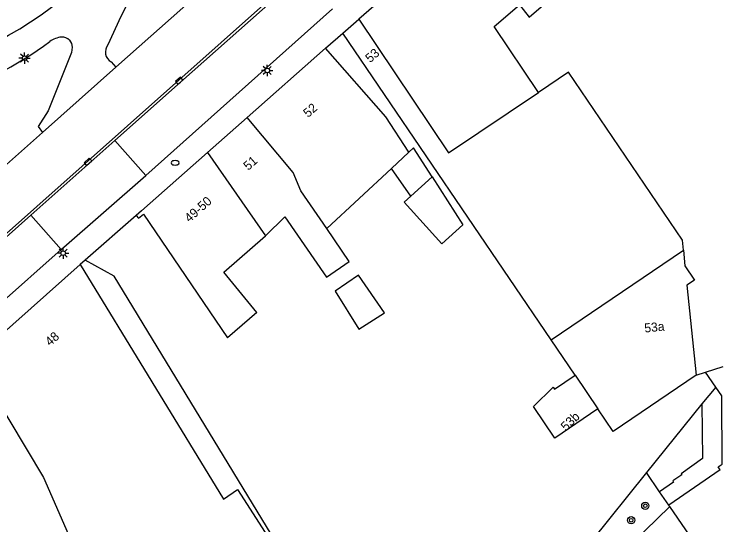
# Model space of a CAD drawing. Extents: x 132998 to 136004, y 396998 to 398512.
# Drawn here: x 133597.3 to 133675, y 397413.5 to 397470 of the extents above; entities that cross this region are included whole.
import ezdxf

# ---------------------------------------------------------------- set-up
doc = ezdxf.new("R2010")
doc.units = 0
for name, color, linetype in [('gg-afsc-hekwerk', 7, 'Continuous'), ('gg-afsc-muur', 7, 'Continuous'), ('gg-anno-huisnummerreeks BGT', 7, 'Continuous'), ('gg-bbg-gedigitaliseerde bebouwing', 7, 'Continuous'), ('gg-bbg-gedigitaliseerde bijgebouw', 7, 'Continuous'), ('gg-bbg-hoofdgebouw', 7, 'Continuous'), ('gg-bbg-luifel en loopbrug', 7, 'Continuous'), ('gg-bbg-tussenscheiding', 7, 'Continuous'), ('gg-knt-onverhard', 7, 'Continuous'), ('gg-knt-verharding', 7, 'Continuous'), ('gg-knt-verharding nz', 7, 'Continuous'), ('gt-grn-weggrens', 7, 'Continuous'), ('gt-symb-boom', 7, 'Continuous'), ('gt-symb-brandkraan', 7, 'Continuous'), ('gt-symb-kolk', 7, 'Continuous'), ('gt-symb-lichtmast', 7, 'Continuous')]:
    doc.layers.add(name, color=color, linetype=linetype)

# ---------------------------------------------------------------- blocks, each defined once
blk = doc.blocks.new('gt0-LMAST')
at = {"layer": 'gt-symb-lichtmast'}
for p, q in [((-0.182, 0.173), (-0.447, 0.438)), ((-0.005, 0.246), (-0.005, 0.621)), ((0.172, 0.173), (0.437, 0.438)), ((-0.255, -0.004), (-0.63, -0.004)), ((-0.182, -0.181), (-0.447, -0.446)), ((-0.005, -0.254), (-0.005, -0.629)), ((0.437, -0.446), (0.172, -0.181)), ((0.245, -0.004), (0.62, -0.004))]:
    blk.add_line(p, q, dxfattribs=at)
blk.add_circle((-0.005, -0.004), 0.25, dxfattribs=at)
blk = doc.blocks.new('gt0-KOLK')
at = {"layer": 'gt-symb-kolk'}
blk.add_lwpolyline([(0, 0), (0.375, 0), (0.375, 0.4), (-0.375, 0.4), (-0.375, 0), (0, 0)], dxfattribs=at)
blk = doc.blocks.new('gt0-BR')
at = {"layer": 'gt-symb-brandkraan'}
for centre, radius, start, end in [((-0.244, 0), 0.206, 107.56694, 252.43307), ((0.599, -2.664), 3, 106.89205, 107.56694), ((0, -0.691), 0.938, 73.10799, 106.89205), ((-0.599, -2.664), 3, 72.43309, 73.10799), ((0.244, 0), 0.206, 287.56695, 72.43309), ((0.599, 2.664), 3, 252.43307, 253.10797), ((0, 0.691), 0.938, 253.10797, 286.89206), ((-0.599, 2.664), 3, 286.89206, 287.56695)]:
    blk.add_arc(centre, radius, start, end, dxfattribs=at)
blk = doc.blocks.new('gt0-BOOM')
at = {"layer": 'gt-symb-boom'}
for radius in [0.4, 0.2]:
    blk.add_circle((0, 0), radius, dxfattribs=at)

msp = doc.modelspace()

# ---------------------------------------------------------------- linework, layer by layer
at = {"layer": 'gg-afsc-hekwerk'}
for p, q in [((133610.761, 397447.72), (133605.127, 397442.793)), ((133672.62, 397430.06), (133673.675, 397430.398)), ((133673.675, 397430.398), (133675.623, 397431.023)), ((133674.793, 397428.749), (133673.675, 397430.398)), ((133674.793, 397428.749), (133673.267, 397426.897)), ((133673.267, 397426.897), (133667.138, 397419.293)), ((133667.138, 397419.293), (133655.954, 397405.418)), ((133668.596, 397417.174), (133667.138, 397419.293)), ((133669.611, 397415.698), (133668.596, 397417.174)), ((133669.726, 397415.531), (133669.611, 397415.698)), ((133672.376, 397411.679), (133669.726, 397415.531))]:
    msp.add_line(p, q, dxfattribs=at)
at = {"layer": 'gg-afsc-muur'}
msp.add_line((133631.67, 397466.21), (133633.58, 397467.9), dxfattribs=at)
at = {"layer": 'gg-bbg-gedigitaliseerde bebouwing'}
for p, q in [((133655.197, 397461.327), (133650.303, 397468.611)), ((133656.601, 397433.961), (133633.58, 397467.9)), ((133638.948, 397452.927), (133640.883, 397454.732)), ((133631.813, 397446.27), (133638.948, 397452.927)), ((133624.064, 397436.985), (133620.836, 397434.179)), ((133659.249, 397430.057), (133656.601, 397433.961)), ((133621.961, 397417.401), (133629.143, 397406.24))]:
    msp.add_line(p, q, dxfattribs=at)
for points in [[(133650.303, 397468.611), (133653.091, 397471.033), (133654.179, 397469.659), (133660.537, 397475.181), (133666.897, 397480.767)], [(133640.883, 397454.732), (133638.344, 397458.649), (133631.67, 397466.21)], [(133671.223, 397443.879), (133671.109, 397445.01), (133658.524, 397463.562), (133655.197, 397461.327)], [(133625.052, 397445.484), (133627.175, 397447.557), (133631.79, 397440.919), (133634.294, 397442.65), (133631.813, 397446.27)], [(133624.064, 397436.985), (133620.419, 397441.47), (133625.052, 397445.484)], [(133661.77, 397426.34), (133657.003, 397423.107), (133654.64, 397426.591), (133656.839, 397428.722), (133656.978, 397428.517), (133659.249, 397430.057)]]:
    msp.add_lwpolyline(points, dxfattribs=at)
at = {"layer": 'gg-bbg-gedigitaliseerde bijgebouw'}
msp.add_line((133641.094, 397449.85), (133643.468, 397451.983), dxfattribs=at)
for points in [[(133643.468, 397451.983), (133646.862, 397446.679), (133644.524, 397444.579), (133640.374, 397449.203), (133641.094, 397449.85)], [(133635.324, 397441.132), (133632.725, 397439.356), (133635.348, 397435.159), (133638.182, 397436.961), (133635.324, 397441.132)]]:
    msp.add_lwpolyline(points, dxfattribs=at)
at = {"layer": 'gg-bbg-hoofdgebouw'}
for p, q in [((133658.06, 397489.19), (133635.338, 397469.429)), ((133633.58, 397467.9), (133635.338, 397469.429)), ((133623.027, 397458.566), (133631.67, 397466.21)), ((133618.634, 397454.681), (133623.027, 397458.566)), ((133611.34, 397448.23), (133618.634, 397454.681)), ((133611.34, 397448.23), (133610.761, 397447.72)), ((133592.69, 397431.745), (133604.566, 397442.302))]:
    msp.add_line(p, q, dxfattribs=at)
for points in [[(133610.761, 397447.72), (133611.002, 397447.434), (133611.543, 397447.863), (133620.836, 397434.179)], [(133671.223, 397443.879), (133671.396, 397442.169), (133672.441, 397440.568), (133671.613, 397440.019), (133672.62, 397430.06)], [(133604.566, 397442.302), (133620.403, 397416.344), (133621.961, 397417.401)], [(133672.62, 397430.06), (133663.47, 397423.84), (133661.77, 397426.34)]]:
    msp.add_lwpolyline(points, dxfattribs=at)
at = {"layer": 'gg-bbg-luifel en loopbrug'}
for p, q in [((133641.094, 397449.85), (133638.948, 397452.927)), ((133605.127, 397442.793), (133604.566, 397442.302))]:
    msp.add_line(p, q, dxfattribs=at)
for points in [[(133643.468, 397451.983), (133641.4, 397455.214), (133640.883, 397454.732)], [(133629.143, 397406.24), (133629.385, 397406.376), (133608.332, 397441.002), (133605.127, 397442.793)]]:
    msp.add_lwpolyline(points, dxfattribs=at)
at = {"layer": 'gg-bbg-tussenscheiding'}
for p, q in [((133618.634, 397454.681), (133625.052, 397445.484)), ((133656.601, 397433.961), (133671.223, 397443.879)), ((133659.249, 397430.057), (133661.77, 397426.34))]:
    msp.add_line(p, q, dxfattribs=at)
for points in [[(133635.338, 397469.429), (133645.263, 397454.654), (133655.197, 397461.327)], [(133631.813, 397446.27), (133628.952, 397450.457), (133628.099, 397452.484), (133623.027, 397458.566)], [(133592.69, 397431.745), (133600.499, 397418.759), (133610.453, 397396.01)]]:
    msp.add_lwpolyline(points, dxfattribs=at)
at = {"layer": 'gg-knt-onverhard'}
for points in [[(133610.611, 397472.814), (133609.056, 397469.728), (133607.628, 397466.581)], [(133603.385, 397467.116), (133603.612, 397466.751), (133603.675, 397466.325), (133603.598, 397465.76), (133601.03, 397459.306), (133599.902, 397457.546)]]:
    msp.add_lwpolyline(points, dxfattribs=at)
for centre, radius, start, end in [((133575.107, 397505.892), 43.89, 273.15203, 333.04808), ((133575.43, 397502.329), 43.773, 288.14288, 306.09408), ((133602.664, 397465.087), 2.365, 94.21142, 127.68843), ((133602.565, 397466.267), 1.18, 45.98729, 93.64608), ((133608.606, 397465.793), 1.256, 141.13906, 239.31405)]:
    msp.add_arc(centre, radius, start, end, dxfattribs=at)
at = {"layer": 'gg-knt-verharding'}
for p, q in [((133608.495, 397464.12), (133657.846, 397508.043)), ((133607.965, 397464.713), (133608.495, 397464.12)), ((133600.384, 397456.908), (133608.495, 397464.12)), ((133563.448, 397424.068), (133600.384, 397456.908)), ((133599.902, 397457.546), (133600.384, 397456.908)), ((133599.099, 397447.765), (133608.377, 397456.02))]:
    msp.add_line(p, q, dxfattribs=at)
for points in [[(133563.851, 397416.375), (133563.661, 397416.601), (133748.382, 397581.05)], [(133608.377, 397456.02), (133615.63, 397462.481), (133627.264, 397472.797), (133629.049, 397474.39)], [(133576.51, 397427.641), (133582.353, 397432.841), (133593.936, 397443.173), (133599.099, 397447.765)], [(133675.28, 397419.593), (133675.059, 397419.915), (133675.513, 397420.226), (133675.457, 397427.795), (133674.793, 397428.749)], [(133673.267, 397426.897), (133673.35, 397420.833), (133670.971, 397419.167), (133671.047, 397419.051), (133670.055, 397418.369), (133670.142, 397418.239), (133668.596, 397417.174)], [(133628.734, 397363.6), (133624.368, 397386.564), (133625.393, 397388.784), (133658.765, 397404.867), (133669.726, 397415.531)]]:
    msp.add_lwpolyline(points, dxfattribs=at)
at = {"layer": 'gg-knt-verharding nz'}
for p, q in [((133611.807, 397452.162), (133632.457, 397470.568)), ((133611.807, 397452.162), (133608.377, 397456.02)), ((133602.468, 397443.977), (133611.807, 397452.162)), ((133602.468, 397443.977), (133599.099, 397447.765)), ((133579.808, 397423.799), (133602.468, 397443.977))]:
    msp.add_line(p, q, dxfattribs=at)
at = {"layer": 'gt-grn-weggrens'}
msp.add_line((133675.28, 397419.593), (133669.611, 397415.698), dxfattribs=at)

# ---------------------------------------------------------------- block references
at = {"layer": 'gt-symb-boom'}
for p in [(133667.01, 397415.616), (133665.449, 397414.02)]:
    msp.add_blockref('gt0-BOOM', p, dxfattribs=at)
at = {"layer": 'gt-symb-brandkraan'}
msp.add_blockref('gt0-BR', (133615.047, 397453.546), dxfattribs=at)
at = {"layer": 'gt-symb-kolk'}
for p, rotation in [((133615.63, 397462.481), 41.665706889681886), ((133605.553, 397453.504), 41.6657068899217)]:
    msp.add_blockref('gt0-KOLK', p, dxfattribs=dict(at, rotation=rotation))
at = {"layer": 'gt-symb-lichtmast'}
for p in [(133598.423, 397465.121), (133625.243, 397463.761), (133602.677, 397443.556)]:
    msp.add_blockref('gt0-LMAST', p, dxfattribs=at)

# ---------------------------------------------------------------- texts
at = {"layer": 'gg-anno-huisnummerreeks BGT'}
for s, rotation, p in [('53', 41, (133636.601, 397464.563)), ('52', 41.5, (133629.747, 397458.502)), ('51', 41.5, (133623.135, 397452.654)), ('49-50', 41.5, (133616.63, 397446.9)), ('53a', 5.8, (133666.953, 397434.768)), ('48', 41.1, (133601.22, 397433.223)), ('53b', 44.1, (133658.251, 397423.824))]:
    msp.add_text(s, height=1, rotation=rotation, dxfattribs=at).set_placement(p)

doc.saveas('drawing.dxf')
